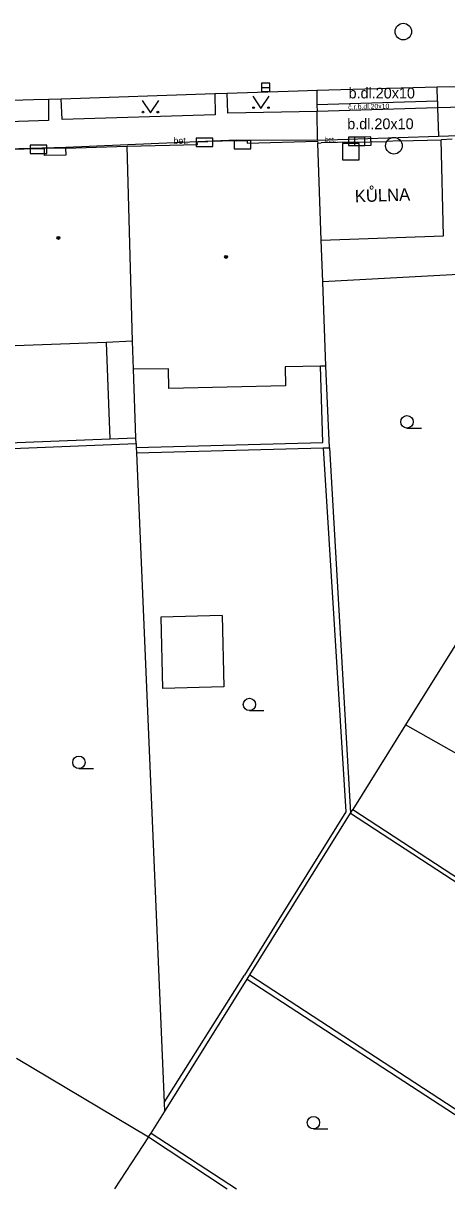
# Model space of a CAD drawing. Extents: x -595546 to -593986, y -1160845 to -1159202.
# Drawn here: x -594892.8 to -594867.2, y -1160843.2 to -1160772.8 of the extents above; entities that cross this region are included whole.
import ezdxf

# ---------------------------------------------------------------- set-up
doc = ezdxf.new("R2010")
doc.units = 0
for name, color, linetype in [('DOP - kresba z DSPS bez souradnic', 7, 'Continuous'), ('DOP - rozhrani ploch obecne', 7, 'Continuous'), ('Level 24', 7, 'Continuous'), ('Level 26', 7, 'Continuous'), ('Level 27', 7, 'Continuous'), ('Level 36', 7, 'Continuous'), ('Level 39', 7, 'Continuous'), ('Specificka linie pasportu komunikaci', 7, 'Continuous'), ('TM - budovy zdene_ betonove - NP', 7, 'Continuous'), ('TM - budovy zdene_ betonove - VP', 7, 'Continuous'), ('TM - chodniky - VP', 7, 'Continuous'), ('TM - komunikace - VP', 7, 'Continuous'), ('TM - letecke snimky - pomocna linie', 7, 'Continuous'), ('TM - plot dreveny - VP', 7, 'Continuous'), ('TM - popis objektu', 7, 'Continuous'), ('TM - popis povrchu', 7, 'Continuous'), ('TM - rozhrani mezi zpev. plochami mezi sebou - VP', 7, 'Continuous'), ('TM - vstup do budovy - zdene_ betonove', 7, 'Continuous')]:
    doc.layers.add(name, color=color, linetype=linetype)

msp = doc.modelspace()

# ---------------------------------------------------------------- linework, layer by layer
at = {"layer": 'DOP - kresba z DSPS bez souradnic'}
for points in [[(-594887.76, -1160792.09), (-594887.55, -1160797.91)], [(-594874.67, -1160798.14), (-594874.81, -1160793.53)], [(-594894.16, -1160798.17), (-594887.55, -1160797.91)], [(-594887.55, -1160797.91), (-594885.97, -1160797.85)], [(-594885.95, -1160798.45), (-594874.67, -1160798.14)], [(-594874.66, -1160798.47), (-594873.29, -1160820.46)], [(-594873.29, -1160820.46), (-594877.33, -1160826.97)], [(-594873, -1160820.54), (-594853.59, -1160833.22), (-594851.97, -1160834.28)], [(-594877.33, -1160826.97), (-594879.41, -1160830.33)], [(-594884.26, -1160838.03), (-594879.41, -1160830.33)], [(-594879.25, -1160830.58), (-594865.44, -1160839.57)], [(-594885.05, -1160839.88), (-594879.884, -1160843.241)]]:
    msp.add_lwpolyline(points, dxfattribs=at)
at = {"layer": 'DOP - rozhrani ploch obecne'}
for points in [[(-594885.97, -1160797.85), (-594886.12, -1160793.7)], [(-594874.27, -1160798.46), (-594874.49, -1160793.53)], [(-594885.96, -1160798.2), (-594885.97, -1160797.85)], [(-594894.45, -1160798.55), (-594885.96, -1160798.2)], [(-594885.96, -1160798.2), (-594885.95, -1160798.45)], [(-594885.95, -1160798.45), (-594885.94, -1160798.77)], [(-594885.94, -1160798.77), (-594874.66, -1160798.47)], [(-594874.66, -1160798.47), (-594874.27, -1160798.46)], [(-594874.27, -1160798.46), (-594873, -1160820.54)], [(-594885.94, -1160798.77), (-594884.26, -1160838.03)], [(-594866.6, -1160810.27), (-594869.68, -1160815.21)], [(-594869.68, -1160815.21), (-594872.86, -1160820.32)], [(-594873, -1160820.54), (-594872.86, -1160820.32)], [(-594872.86, -1160820.32), (-594851.83, -1160834.06)], [(-594879.09, -1160830.32), (-594873, -1160820.54)], [(-594879.25, -1160830.58), (-594879.09, -1160830.32)], [(-594879.09, -1160830.32), (-594865.28, -1160839.32)], [(-594884.24, -1160838.59), (-594879.25, -1160830.58)], [(-594893.19, -1160835.35), (-594885.2, -1160840.11)], [(-594884.26, -1160838.03), (-594884.24, -1160838.59)], [(-594885.05, -1160839.88), (-594884.24, -1160838.59)], [(-594885.2, -1160840.11), (-594887.258, -1160843.241)], [(-594885.2, -1160840.11), (-594885.05, -1160839.88)], [(-594885.2, -1160840.11), (-594880.451, -1160843.241)]]:
    msp.add_lwpolyline(points, dxfattribs=at)
at = {"layer": 'Level 24'}
for points in [[(-594892.348, -1160780.669), (-594891.348, -1160780.669), (-594891.348, -1160780.169), (-594892.348, -1160780.169)], [(-594882.328, -1160780.239), (-594881.328, -1160780.239), (-594881.328, -1160779.739), (-594882.328, -1160779.739)], [(-594880.027, -1160780.378), (-594879.027, -1160780.378), (-594879.027, -1160779.878), (-594880.027, -1160779.878)], [(-594873.127, -1160780.188), (-594872.127, -1160780.188), (-594872.127, -1160779.688), (-594873.127, -1160779.688)], [(-594871.769, -1160779.667), (-594872.769, -1160779.696), (-594872.754, -1160780.195), (-594871.755, -1160780.167)]]:
    msp.add_lwpolyline(points, close=True, dxfattribs=at)
at = {"layer": 'Level 26'}
msp.add_lwpolyline([(-594873.48, -1160781.06), (-594872.48, -1160781.06), (-594872.48, -1160780.06), (-594873.48, -1160780.06)], close=True, dxfattribs=at)
at = {"layer": 'Level 27'}
msp.add_line((-594878.38, -1160776.67), (-594877.88, -1160776.67), dxfattribs=at)
msp.add_lwpolyline([(-594878.38, -1160776.92), (-594877.88, -1160776.92), (-594877.88, -1160776.42), (-594878.38, -1160776.42)], close=True, dxfattribs=at)
for centre in [(-594869.81, -1160773.3), (-594870.38, -1160780.2)]:
    msp.add_circle(centre, 0.5, dxfattribs=at)
at = {"layer": 'Level 36'}
for p, q in [((-594869.59, -1160797.265), (-594868.715, -1160797.265)), ((-594879.11, -1160814.345), (-594878.235, -1160814.345)), ((-594889.41, -1160817.845), (-594888.535, -1160817.845)), ((-594875.24, -1160839.625), (-594874.365, -1160839.625))]:
    msp.add_line(p, q, dxfattribs=at)
for points in [[(-594885.59, -1160777.47), (-594885.09, -1160778.22), (-594884.59, -1160777.47)], [(-594878.91, -1160777.2), (-594878.41, -1160777.95), (-594877.91, -1160777.2)]]:
    msp.add_lwpolyline(points, dxfattribs=at)
for centre, radius in [((-594885.54, -1160778.17), 0.05), ((-594884.641, -1160778.17), 0.05), ((-594878.86, -1160777.9), 0.05), ((-594877.961, -1160777.9), 0.05), ((-594869.59, -1160796.89), 0.375), ((-594879.11, -1160813.97), 0.375), ((-594889.41, -1160817.47), 0.375), ((-594875.24, -1160839.25), 0.375)]:
    msp.add_circle(centre, radius, dxfattribs=at)
at = {"layer": 'Level 39'}
for centre, radius in [((-594890.65, -1160785.77), 0.09), ((-594890.65, -1160785.77), 0.0398), ((-594880.52, -1160786.92), 0.09), ((-594880.52, -1160786.92), 0.0398)]:
    msp.add_circle(centre, radius, dxfattribs=at)
at = {"layer": 'Specificka linie pasportu komunikaci'}
msp.add_lwpolyline([(-594865.37, -1160787.93), (-594874.68, -1160788.43)], dxfattribs=at)
at = {"layer": 'TM - budovy zdene_ betonove - NP'}
for points in [[(-594890.2, -1160780.77), (-594891.49, -1160780.8), (-594891.5, -1160780.37)], [(-594890.22, -1160780.34), (-594890.2, -1160780.77)]]:
    msp.add_lwpolyline(points, dxfattribs=at)
at = {"layer": 'TM - budovy zdene_ betonove - VP'}
for points in [[(-594890.22, -1160780.34), (-594886.5, -1160780.23)], [(-594886.5, -1160780.23), (-594882.24, -1160780.12)], [(-594886.18, -1160792.02), (-594886.5, -1160780.23)], [(-594882.26, -1160779.97), (-594881.63, -1160779.95)], [(-594882.24, -1160780.12), (-594882.26, -1160779.97)], [(-594879.88, -1160779.9), (-594879.25, -1160779.89)], [(-594879.25, -1160779.89), (-594879.24, -1160780.05)], [(-594879.24, -1160780.05), (-594875, -1160779.92)], [(-594875, -1160779.92), (-594874.97, -1160780.04)], [(-594874.97, -1160780.04), (-594874.78, -1160780.03)], [(-594874.78, -1160785.91), (-594874.97, -1160780.04)], [(-594872.8, -1160779.99), (-594870.84, -1160779.94)], [(-594870.02, -1160779.91), (-594867.53, -1160779.85)], [(-594895.19, -1160780.43), (-594891.5, -1160780.37)], [(-594874.68, -1160788.43), (-594874.78, -1160785.91)], [(-594874.49, -1160793.53), (-594874.68, -1160788.43)], [(-594887.76, -1160792.09), (-594894.39, -1160792.34)], [(-594886.18, -1160792.02), (-594887.76, -1160792.09)], [(-594886.12, -1160793.7), (-594886.18, -1160792.02)], [(-594883.99, -1160793.68), (-594886.12, -1160793.7)], [(-594883.97, -1160794.88), (-594883.99, -1160793.68)], [(-594874.81, -1160793.53), (-594876.95, -1160793.57)], [(-594876.95, -1160793.57), (-594876.92, -1160794.71)], [(-594874.49, -1160793.53), (-594874.81, -1160793.53)], [(-594876.92, -1160794.71), (-594883.97, -1160794.88)]]:
    msp.add_lwpolyline(points, dxfattribs=at)
at = {"layer": 'TM - chodniky - VP'}
for points in [[(-594867.75, -1160777.51), (-594867.76, -1160776.64)], [(-594891.24, -1160777.38), (-594891.24, -1160778.68)], [(-594890.43, -1160778.61), (-594890.49, -1160777.36)], [(-594881.2, -1160777.05), (-594881.18, -1160778.34)], [(-594880.42, -1160778.24), (-594880.45, -1160777.02)], [(-594875.04, -1160776.84), (-594875.03, -1160777.73)], [(-594867.75, -1160777.51), (-594867.74, -1160777.91)], [(-594875.01, -1160778.14), (-594880.42, -1160778.24)], [(-594875.03, -1160777.73), (-594875.01, -1160778.14)], [(-594861.44, -1160777.75), (-594867.74, -1160777.91)], [(-594891.24, -1160778.68), (-594899.13, -1160778.94)], [(-594881.18, -1160778.34), (-594890.43, -1160778.61)]]:
    msp.add_lwpolyline(points, dxfattribs=at)
at = {"layer": 'TM - komunikace - VP'}
for points in [[(-594875.04, -1160776.84), (-594867.76, -1160776.64)], [(-594867.76, -1160776.64), (-594866.66, -1160776.61)], [(-594899.2, -1160777.63), (-594892.15, -1160777.41)], [(-594892.15, -1160777.41), (-594891.24, -1160777.38)], [(-594891.24, -1160777.38), (-594890.49, -1160777.36)], [(-594890.49, -1160777.36), (-594881.2, -1160777.05)], [(-594881.2, -1160777.05), (-594880.45, -1160777.02)], [(-594880.45, -1160777.02), (-594876.17, -1160776.88)], [(-594876.17, -1160776.88), (-594875.04, -1160776.84)]]:
    msp.add_lwpolyline(points, dxfattribs=at)
at = {"layer": 'TM - letecke snimky - pomocna linie'}
for points in [[(-594874.78, -1160785.91), (-594867.38, -1160785.64), (-594867.53, -1160779.85)], [(-594880.76, -1160808.6), (-594884.47, -1160808.7), (-594884.36, -1160813)], [(-594880.76, -1160808.6), (-594880.65, -1160812.9), (-594884.36, -1160813)], [(-594862.79, -1160812.73), (-594865.52, -1160817.57), (-594869.68, -1160815.21)]]:
    msp.add_lwpolyline(points, dxfattribs=at)
at = {"layer": 'TM - plot dreveny - VP'}
msp.add_lwpolyline([(-594866.86, -1160779.81), (-594867.53, -1160779.85)], dxfattribs=at)
at = {"layer": 'TM - rozhrani mezi zpev. plochami mezi sebou - VP'}
for points in [[(-594867.75, -1160777.51), (-594875.03, -1160777.73)], [(-594867.74, -1160777.91), (-594875.01, -1160778.14)], [(-594875, -1160779.86), (-594875.01, -1160778.14)], [(-594867.74, -1160777.91), (-594867.69, -1160779.62)], [(-594875, -1160779.86), (-594867.69, -1160779.62)], [(-594867.69, -1160779.62), (-594855.48, -1160779.22)], [(-594895.19, -1160780.43), (-594890.2, -1160780.29)], [(-594890.2, -1160780.29), (-594879.88, -1160779.84)], [(-594879.88, -1160779.84), (-594875, -1160779.86)]]:
    msp.add_lwpolyline(points, dxfattribs=at)
at = {"layer": 'TM - vstup do budovy - zdene_ betonove'}
for points in [[(-594879.88, -1160779.9), (-594881.63, -1160779.95)], [(-594872.8, -1160779.99), (-594874.78, -1160780.03)], [(-594870.02, -1160779.91), (-594870.84, -1160779.94)], [(-594890.22, -1160780.34), (-594891.5, -1160780.37)]]:
    msp.add_lwpolyline(points, dxfattribs=at)

# ---------------------------------------------------------------- texts
at = {"layer": 'TM - popis objektu'}
msp.add_text('KŮLNA', height=0.75, rotation=1.85464, dxfattribs=at).set_placement((-594872.73, -1160783.62))
at = {"layer": 'TM - popis povrchu'}
for s, height, p in [('b.dl.20x10', 0.65, (-594873.12, -1160777.34)), ('b.dl.20x10', 0.65, (-594873.2, -1160779.2)), ('bet.', 0.4, (-594883.7, -1160780.09)), ('bet.', 0.3, (-594874.58, -1160779.97))]:
    msp.add_text(s, height=height, dxfattribs=at).set_placement(p)
msp.add_text('č.r.b.dl.20x10', height=0.3, rotation=1.27106, dxfattribs=at).set_placement((-594873.14, -1160778.01))

doc.saveas('drawing.dxf')
